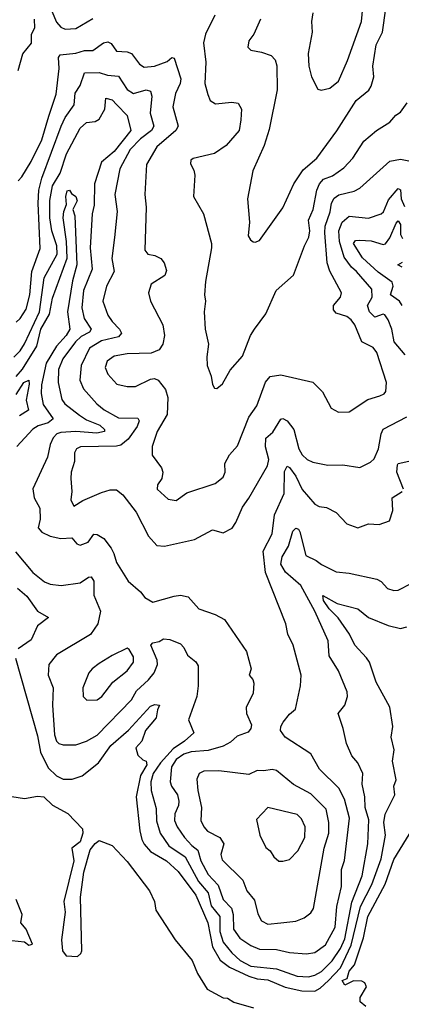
# Model space of a CAD drawing. Extents: x 1268547 to 1425625, y 515768 to 616754.
# Tile 396 of 507: x 1347492 to 1349279, y 601514 to 606123. Entities that reach past the tile are written whole.
import ezdxf

# ---------------------------------------------------------------- set-up
doc = ezdxf.new("R2010")
doc.units = 0

msp = doc.modelspace()

# ---------------------------------------------------------------- linework, layer by layer
at = {"layer": '0CON10XD'}
for points in [[(1348865.6, 606155), (1348858.9, 606115), (1348861.9, 606065), (1348843.5, 605965), (1348845.6, 605905), (1348858, 605855), (1348887.7, 605797.7), (1348903.9, 605793.9), (1348945, 605802.5), (1348985.5, 605835), (1349027.5, 605932.5), (1349093.7, 606115), (1349112.3, 606315)], [(1347625, 606204.4), (1347665, 606110.9), (1347685, 606088.2), (1347705, 606078.9), (1347755, 606081.2), (1347835, 606129.1)], [(1348620.5, 606125), (1348588.6, 606055), (1348565.7, 606024.3), (1348560, 605995), (1348575, 605980), (1348625, 605971.4), (1348670, 605955), (1348688.9, 605935), (1348697, 605907), (1348698.7, 605795), (1348660.4, 605609.6), (1348637.7, 605535), (1348583.8, 605415), (1348559.1, 605285), (1348568.5, 605175), (1348561.4, 605111.4), (1348572.3, 605092.3), (1348585, 605083.8), (1348595, 605081.2), (1348615, 605088.8), (1348725, 605242.5), (1348775.9, 605354.1), (1348820.4, 605419.6), (1348883.8, 605475), (1348977.5, 605602.5), (1349068.5, 605745), (1349126.7, 605793.3), (1349138, 605812), (1349150.9, 605855), (1349146.7, 605905), (1349161.9, 606005), (1349191.3, 606065), (1349206.3, 606175)], [(1347484.6, 605885.4), (1347506.4, 605963.6), (1347546.6, 606013.4), (1347547.3, 606055), (1347563.3, 606085), (1347560.8, 606125)], [(1348406.7, 606145), (1348362, 606055), (1348352.4, 606015), (1348364.1, 605925), (1348358.9, 605825), (1348373, 605773), (1348384, 605745), (1348409.3, 605729.3), (1348486.4, 605736.4), (1348515, 605732), (1348530.6, 605705), (1348528.2, 605655)], [(1347485, 605368.8), (1347502.6, 605387.4), (1347545, 605458.9), (1347595, 605561.2), (1347628.6, 605671.4), (1347663.5, 605775), (1347676.5, 605895), (1347673.5, 605946.5), (1347681.5, 605958.5), (1347755, 605966), (1347795, 605979.3), (1347835, 605979.7), (1347885, 606014.1), (1347905, 606020), (1347921.2, 606011.2), (1347946.1, 605976.1), (1347995, 605972.9), (1348015, 605965.5), (1348053.5, 605915), (1348075, 605900.4), (1348123.8, 605905), (1348182.7, 605927.3), (1348205, 605945.7), (1348215, 605943.8), (1348246, 605846), (1348243.1, 605825), (1348222, 605778), (1348210, 605715), (1348234.5, 605625), (1348223.8, 605605), (1348135, 605528.5), (1348085.4, 605445), (1348077.7, 605305), (1348084, 605245), (1348078.6, 605045), (1348092.5, 605025), (1348125, 605019.2), (1348153.3, 605005), (1348168.8, 604985), (1348179.5, 604949.5), (1348171.2, 604925), (1348108, 604885), (1348096, 604845), (1348104.2, 604805), (1348162.7, 604695), (1348169.5, 604645), (1348162.8, 604605), (1348145, 604577.8), (1348107.5, 604562.5), (1347995, 604559.7), (1347935, 604547.8), (1347901.1, 604525), (1347891.8, 604495), (1347904.1, 604464.1), (1347946.3, 604416.3), (1347995.8, 604405.8), (1348035, 604405.5), (1348105, 604440.5), (1348124, 604444), (1348140.5, 604435), (1348175, 604392.5), (1348185.3, 604355), (1348183.1, 604275), (1348135.3, 604195), (1348112, 604125), (1348112.3, 604085), (1348156.4, 604025), (1348162.5, 604005), (1348158.1, 603975), (1348137.5, 603945), (1348135.7, 603925), (1348188.1, 603878.1), (1348225, 603872.1), (1348275, 603908.8), (1348408.2, 603951.8), (1348445, 603982.2), (1348454.6, 604005), (1348452.1, 604045), (1348475, 604085.6), (1348512, 604128), (1348565, 604262), (1348602.1, 604315), (1348642.9, 604427.1), (1348665, 604452.1), (1348715, 604460.9), (1348865, 604426.8), (1348910.6, 604380.6), (1348950.6, 604305), (1348986, 604286), (1349035, 604287.9), (1349121.9, 604345), (1349178.3, 604361.7), (1349198.8, 604371.2), (1349207.5, 604382.5), (1349210.4, 604425), (1349165, 604565.8), (1349148.1, 604588.1), (1349094.7, 604615), (1349061.4, 604695), (1349045, 604718.8), (1349025, 604733.4), (1348975, 604750), (1348962.5, 604765), (1348962, 604785), (1348995, 604823.8), (1348999.4, 604845), (1348945.2, 604945.2), (1348932, 604985), (1348920.5, 605125), (1348923.5, 605156.5), (1348946.2, 605223.8), (1348951.7, 605265), (1348965, 605287.5), (1348986.5, 605303.5), (1349059, 605321), (1349085, 605333.8), (1349225, 605461.6), (1349275, 605470.6), (1349338, 605458)], [(1347475, 604707.5), (1347495, 604724.4), (1347521.7, 604768.3), (1347540, 604835), (1347549.3, 604945), (1347587.7, 605052.3), (1347578.1, 605265), (1347581.5, 605325), (1347595, 605381.1), (1347685.8, 605625), (1347704.9, 605665.1), (1347747.5, 605725), (1347751.4, 605778.6), (1347775.8, 605815), (1347795, 605874.5), (1347865, 605876.5), (1347903.4, 605863.4), (1347955, 605858.2), (1347995, 605796.1), (1348025, 605777.6), (1348085, 605794.7), (1348105, 605789.2), (1348111.7, 605765), (1348103.4, 605685), (1348120.5, 605625), (1348110, 605605), (1348057.3, 605565), (1348009.5, 605515), (1347960.9, 605425), (1347938.2, 605305), (1347949.1, 605225), (1347935.8, 605104.2), (1347924.2, 605005), (1347934.7, 604945), (1347898.8, 604875), (1347882, 604805), (1347905, 604740), (1347925, 604710), (1347960, 604675), (1347969.4, 604655), (1347955, 604638.8), (1347875, 604619.7), (1347819.5, 604585), (1347779.8, 604505), (1347773.3, 604435), (1347791.6, 604395), (1347853.1, 604325), (1347887, 604297), (1347955, 604259.4), (1348045, 604257.2), (1348051.8, 604245), (1348041.9, 604218.1), (1348000, 604160), (1347965, 604132), (1347945, 604126.9), (1347776.7, 604123.3), (1347758.1, 604115), (1347749.2, 604095), (1347749.2, 604055), (1347733.2, 604005), (1347730.8, 603975), (1347735.8, 603915), (1347731.5, 603875), (1347745, 603846.2), (1347787.6, 603872.4), (1347875, 603910.6), (1347915, 603922.5), (1347945, 603922), (1347975, 603899.2), (1348037.7, 603817.7), (1348095, 603706), (1348135, 603661.4), (1348170.7, 603659.3), (1348310.9, 603689.1), (1348394.3, 603735.7), (1348445, 603720.8), (1348487.4, 603742.6), (1348505, 603769.2), (1348535, 603840.8), (1348566, 603884), (1348653.3, 604035), (1348658.4, 604065), (1348643.2, 604123.2), (1348645.5, 604164.5), (1348678, 604192), (1348715, 604253.1), (1348725, 604255.6), (1348745, 604246), (1348776.2, 604205), (1348800, 604115), (1348815.6, 604085.6), (1348838.1, 604065), (1348865, 604052.5), (1348935, 604037.7), (1349005, 604040), (1349085, 604026.7), (1349135, 604052.2), (1349152.4, 604067.6), (1349172.3, 604115), (1349185.3, 604184.7), (1349195, 604205.7), (1349305, 604264.7)], [(1347465, 604544), (1347495, 604573.4), (1347515, 604605.4), (1347584.6, 604755), (1347607.3, 604915), (1347667.5, 605025), (1347665.4, 605065), (1347643.2, 605135), (1347632.7, 605195), (1347633.6, 605276.4), (1347645.2, 605344.8), (1347680.9, 605405), (1347710.8, 605495), (1347775, 605615.6), (1347805, 605642.2), (1347845, 605646.9), (1347865, 605656.8), (1347891, 605705), (1347895, 605756), (1347925, 605748.5), (1347946.5, 605725), (1347995.3, 605675), (1348012.4, 605605), (1347935, 605505.5), (1347875, 605455.9), (1347841.9, 605355), (1347840.7, 605255), (1347830.8, 605215), (1347822.7, 605055), (1347830.8, 604955), (1347791.6, 604855), (1347783, 604775), (1347794.2, 604725), (1347827, 604675), (1347819.5, 604660.5), (1347779.6, 604640.4), (1347753.2, 604615), (1347694.8, 604535), (1347674.3, 604485), (1347673, 604425), (1347689.4, 604345), (1347703.1, 604325), (1347771.4, 604271.4), (1347805, 604250.2), (1347866.7, 604225), (1347890, 604205), (1347888.9, 604195), (1347853.1, 604186.9), (1347755, 604195.1), (1347685, 604191.3), (1347665.9, 604184.1), (1347649.1, 604165), (1347634.2, 604135), (1347622.3, 604075), (1347553.1, 603926.9), (1347560.5, 603885), (1347586.9, 603836.9), (1347587.6, 603785), (1347578.4, 603745), (1347595, 603724.7), (1347635, 603705.9), (1347685, 603693.8), (1347736.9, 603696.9), (1347760, 603670), (1347775, 603663.3), (1347813, 603677), (1347840, 603715), (1347855, 603712.5), (1347886.7, 603695), (1347919.9, 603649.9), (1347933.4, 603625), (1347945, 603582), (1347999.6, 603495), (1348057.8, 603445), (1348078.8, 603418.8), (1348115, 603396.9), (1348215.4, 603424.6), (1348245, 603429.5), (1348281.7, 603421.7), (1348331.2, 603365), (1348408.3, 603338.3), (1348452, 603315), (1348554.3, 603165), (1348575.8, 603085), (1348567.5, 603055), (1348584.2, 603034.2), (1348587.9, 603017.9), (1348585, 602970), (1348553.3, 602903.3), (1348553.8, 602875), (1348577.5, 602822.5), (1348574.5, 602805.5), (1348561.8, 602788.2), (1348510.6, 602769.4), (1348478.7, 602741.3), (1348445, 602722.5), (1348375, 602702.4), (1348295, 602696.1), (1348260.5, 602685), (1348225, 602659.4), (1348202.8, 602625), (1348196.3, 602555), (1348202.9, 602535), (1348231.2, 602495), (1348237.7, 602465), (1348235.8, 602445), (1348218.9, 602405), (1348217.3, 602375), (1348229.7, 602345), (1348263.8, 602295), (1348298.1, 602258.1), (1348326.7, 602235), (1348340.2, 602185), (1348375, 602121.3), (1348422.1, 602072.1), (1348444.8, 602005), (1348484, 601964), (1348492.2, 601935), (1348494, 601865), (1348523.2, 601823.2), (1348575, 601789.3), (1348615, 601772.8), (1348695, 601771.2), (1348755, 601756.8), (1348835, 601749.6), (1348875, 601756.6), (1348925, 601792.7), (1348969.1, 601875), (1348977.9, 601972.1), (1349000, 602065), (1348999.6, 602145), (1349012.8, 602187.2), (1349037.4, 602385), (1349014.1, 602474.1), (1348986.7, 602525), (1348895.5, 602615), (1348855.9, 602685.9), (1348736.2, 602765), (1348714, 602795), (1348715.4, 602815), (1348725.5, 602835), (1348755, 602871.9), (1348784.6, 602895.4), (1348807.5, 603005), (1348810, 603055), (1348772.2, 603195), (1348747.4, 603247.4), (1348737.9, 603295), (1348642.8, 603535), (1348633.1, 603635), (1348675, 603716), (1348685.2, 603805), (1348730.5, 603905), (1348732.4, 604007.6)], [(1348528.2, 605655), (1348519.2, 605605), (1348459.4, 605535), (1348405, 605496.7), (1348305, 605473.3), (1348293.3, 605465), (1348291.7, 605448.3), (1348308.1, 605418.1), (1348312.9, 605395), (1348306, 605295), (1348353.3, 605215), (1348390, 605075), (1348390.9, 605055), (1348361.7, 604898.3), (1348357.7, 604835), (1348362.5, 604805), (1348355.5, 604755), (1348360.3, 604675), (1348376.2, 604605), (1348368.8, 604545), (1348370.8, 604505), (1348389.2, 604455), (1348394.3, 604415), (1348405, 604398.8), (1348415, 604396.2), (1348441.7, 604418.3), (1348477.4, 604482.6), (1348535, 604547.5), (1348572.9, 604645), (1348592.5, 604675), (1348645, 604745.7), (1348692.5, 604855), (1348775, 604927.5), (1348825.9, 605065), (1348847, 605105), (1348850.5, 605135), (1348844.8, 605185), (1348866.8, 605235), (1348883.3, 605325), (1348896.7, 605355), (1348915, 605375.9), (1348957.1, 605392.9), (1349010.6, 605429.4), (1349052.2, 605475), (1349103.5, 605555), (1349162.5, 605605), (1349225, 605642.9), (1349253.7, 605676.3), (1349275, 605690), (1349306.4, 605733.6)], [(1347475, 604453.5), (1347505, 604486.6), (1347572.5, 604595), (1347590.5, 604675), (1347632.2, 604745), (1347645, 604819.5), (1347713.7, 605006.3), (1347712, 605085), (1347695.8, 605195), (1347698.9, 605225), (1347711.7, 605258.3), (1347708.1, 605295), (1347715, 605321.9), (1347725.8, 605325.8), (1347735, 605309.2), (1347755.4, 605295.4), (1347761.5, 605275), (1347741.2, 605235), (1347750, 605205), (1347760.3, 604975), (1347739.9, 604900.1), (1347716, 604756), (1347726.1, 604675), (1347710.2, 604645), (1347664.9, 604595.1), (1347616.7, 604515), (1347594.5, 604414.5), (1347593, 604373), (1347602.2, 604322.2), (1347648.9, 604255), (1347625, 604236.6), (1347578.4, 604221.6), (1347554, 604206), (1347478.8, 604125)], [(1349296.7, 604555), (1349245.9, 604615), (1349235.2, 604675.2), (1349218.4, 604718.4), (1349202.2, 604742.2), (1349195, 604744.5), (1349155, 604730), (1349130.8, 604755), (1349121.8, 604785), (1349142.7, 604825), (1349141.7, 604861.7), (1349070.2, 604945), (1349046.1, 604965), (1349012, 605012), (1348989.2, 605085), (1348986.3, 605135), (1349001.7, 605175), (1349035, 605202.8), (1349125, 605194.7), (1349185.3, 605214.7), (1349195.9, 605224.1), (1349220.1, 605279.9), (1349265, 605332.5), (1349276, 605326), (1349278.5, 605285), (1349295, 605248.5)], [(1349282.8, 604785), (1349270.8, 604805), (1349229.5, 604835), (1349241.9, 604875), (1349237.1, 604895), (1349170.8, 604940.9), (1349097.8, 605007.8), (1349056.1, 605075), (1349065, 605088.8), (1349085, 605090.7), (1349138.7, 605088.7), (1349195, 605071.1), (1349205, 605074.1), (1349225, 605101.5), (1349255, 605170), (1349265, 605180.9), (1349275.2, 605165), (1349275, 605117.5), (1349285, 605099.4)], [(1349284, 604964), (1349263.8, 604975), (1349285, 604988)], [(1347475, 604369), (1347511.8, 604425), (1347535.3, 604435.3), (1347537.1, 604417.1), (1347521.9, 604341.9), (1347533.1, 604295), (1347491.6, 604268.4)], [(1349290, 603925), (1349259.2, 604005), (1349260.8, 604039.2), (1349265, 604045.6), (1349313.9, 604056.1)], [(1348732.4, 604007.6), (1348745, 604032.9), (1348755, 604026.7), (1348785, 603986.2), (1348815, 603924.4), (1348874.5, 603855), (1348895, 603844.5), (1348929.7, 603839.7), (1348975, 603816.9), (1349025, 603762.7), (1349075.5, 603744.5), (1349125, 603763.1), (1349175, 603760.8), (1349223.5, 603776.5), (1349239.6, 603825), (1349236.7, 603885), (1349284.2, 603915)], [(1347472.5, 603632.5), (1347553.5, 603535), (1347608.8, 603491.2), (1347635, 603480.6), (1347685.9, 603474.1), (1347775, 603487.5), (1347815, 603514.2), (1347826.7, 603515), (1347838.8, 603495), (1347839.1, 603429.1), (1347870.4, 603355), (1347857.9, 603295), (1347824.2, 603245.8), (1347665, 603149.6), (1347628.5, 603105), (1347625.5, 603055), (1347648.5, 602995), (1347645.9, 602914.1), (1347654.8, 602775), (1347665, 602745.7), (1347675, 602735.5), (1347695, 602727.9), (1347755, 602728.2), (1347805, 602745.4), (1347855, 602773.9), (1348015, 602939.2), (1348039, 602981), (1348095, 603032.7), (1348121.6, 603065), (1348136.9, 603105), (1348135.2, 603125), (1348105.5, 603195), (1348115, 603205.5), (1348145, 603212.2), (1348165.3, 603224.7), (1348195, 603221.9), (1348245, 603201.7), (1348260.2, 603185), (1348278.2, 603148.2), (1348317.6, 603117.6), (1348328.5, 603098.5), (1348327.9, 603005), (1348321.2, 602955), (1348282.7, 602845), (1348307.5, 602785), (1348264.3, 602745), (1348210.3, 602709.7), (1348150.8, 602645), (1348116.4, 602595), (1348106.1, 602555), (1348108.2, 602515), (1348130.9, 602430.9), (1348133.1, 602373.1), (1348149.5, 602315), (1348190.3, 602255), (1348266.4, 602205), (1348329.3, 602089.3), (1348375.3, 602035.3), (1348388.5, 601975), (1348428.8, 601925), (1348429.9, 601855), (1348445.4, 601805.4), (1348485, 601755.3), (1348525, 601719.3), (1348575, 601692.7), (1348695, 601679.3), (1348792, 601645), (1348845, 601642.7), (1348875, 601650.7), (1348905, 601667.8), (1348955, 601717.6), (1348994.6, 601775), (1349015, 601821.1), (1349048.4, 601991.6), (1349096.7, 602115), (1349123.3, 602265), (1349127, 602377), (1349110, 602435), (1349107.8, 602485), (1349095.4, 602545), (1349098.8, 602595), (1349075, 602643.8), (1349047.6, 602677.6), (1349022.5, 602735), (1349007.8, 602805), (1348983.3, 602875), (1349015.6, 602915), (1349026.7, 602955), (1349026.2, 602976.2), (1348984.7, 603074.7), (1348941.9, 603145), (1348936.9, 603215), (1348875, 603354.4), (1348809.5, 603475), (1348736.7, 603536.7), (1348715.5, 603575), (1348721.8, 603608.2), (1348751.7, 603658.3), (1348771.1, 603728.9), (1348785, 603742.2), (1348797.9, 603737.9), (1348804.4, 603725), (1348832.2, 603615), (1348881.4, 603591.4), (1348905, 603573.1), (1348975, 603537.8), (1349035, 603532.7), (1349165, 603504.4), (1349185, 603493.1), (1349215, 603460.6), (1349245, 603450.6), (1349265, 603453.1), (1349325, 603484.5)], [(1347482.3, 603462.3), (1347525.5, 603425), (1347575.6, 603355), (1347626.2, 603325), (1347575, 603286), (1347545, 603220), (1347485, 603178.5)], [(1347472.7, 603135), (1347575, 602770), (1347589.3, 602695), (1347625, 602621.2), (1347665, 602582.8), (1347695, 602567.5), (1347737.8, 602567.8), (1347785, 602583.2), (1347861.4, 602645), (1347919.2, 602725), (1348002.2, 602797.8), (1348105, 602909.2), (1348125, 602917.7), (1348146.7, 602915), (1348136.8, 602893.2), (1348131.4, 602855), (1348081.5, 602795), (1348064.8, 602745), (1348036.7, 602715), (1348045, 602680.6), (1348069.1, 602659.1), (1348085, 602652.5), (1348087.7, 602635), (1348058.3, 602585), (1348037.1, 602485), (1348055, 602326.2), (1348064.8, 602285), (1348075, 602263.5), (1348105, 602228.7), (1348179.5, 602185), (1348234.9, 602134.9), (1348317.2, 602025), (1348373.8, 601895), (1348395, 601782.9), (1348431, 601721), (1348475, 601688.4), (1348565, 601646), (1348605, 601633.5), (1348655, 601628.1), (1348735, 601593.6), (1348812.8, 601577.2), (1348875, 601576), (1348900, 601590), (1348938.4, 601625), (1348994.1, 601685), (1349045, 601790.8), (1349088.4, 601971.6), (1349142, 602075), (1349185.1, 602195), (1349205.2, 602305.2), (1349198.1, 602365), (1349204.1, 602404.1), (1349249.6, 602495), (1349244.6, 602535), (1349255.9, 602565), (1349237.9, 602652.1), (1349245.4, 602705), (1349231.8, 602765), (1349240, 602815), (1349225.4, 602905), (1349161.3, 603021.3), (1349130.2, 603115), (1349116.5, 603136.5), (1349062.5, 603195), (1349036.9, 603246.9), (1348983.6, 603323.6), (1348942, 603365), (1348915.5, 603405), (1348912.1, 603427.9), (1348979.7, 603389.7), (1349075, 603365.4), (1349125.2, 603325.3), (1349217.4, 603287.4), (1349275, 603273.5), (1349305, 603281.1)], [(1347807, 602937), (1347855, 602940), (1347877.1, 602955), (1347928.5, 603021.5), (1347995, 603075.6), (1348025.6, 603115), (1348025, 603140), (1348005, 603174.2), (1347995, 603180.8), (1347925, 603147.5), (1347865, 603110), (1347831.4, 603085), (1347815.6, 603065), (1347788.5, 602995), (1347790, 602955), (1347807, 602937)], [(1348655, 601889.2), (1348715, 601894.6), (1348785, 601903.6), (1348825, 601918.5), (1348855, 601942.2), (1348867.7, 601962.3), (1348918.3, 602245), (1348940.4, 602315), (1348940.6, 602365), (1348927.3, 602427.3), (1348855, 602499.2), (1348775, 602543.5), (1348695, 602609.2), (1348675, 602613.8), (1348635, 602606.5), (1348605, 602608.1), (1348565, 602590.4), (1348425, 602607.2), (1348354.8, 602605.2), (1348333.3, 602595), (1348322.4, 602567.6), (1348325.8, 602515), (1348342.9, 602435), (1348340.9, 602375), (1348354.5, 602345), (1348371.5, 602325), (1348428.9, 602295), (1348447.5, 602265), (1348434.7, 602215), (1348440.1, 602190.1), (1348537.9, 602095), (1348556.5, 602045), (1348591.3, 602001.3), (1348607.6, 601937.6), (1348624.4, 601905), (1348655, 601889.2)], [(1347455, 602487.1), (1347515, 602477.5), (1347575, 602488.9), (1347605, 602485.6), (1347645, 602445.6), (1347717.4, 602407.4), (1347785.9, 602335.9), (1347788, 602315), (1347775.9, 602274.1), (1347735.6, 602245), (1347745.3, 602185), (1347699.2, 601995), (1347704.6, 601945), (1347687.2, 601815), (1347691.9, 601765), (1347710.1, 601740.1), (1347762.2, 601737.8), (1347778.2, 601751.8), (1347782.7, 601765), (1347776.5, 602015), (1347792.2, 602132.2), (1347822.8, 602237.2), (1347845, 602267.1), (1347865, 602281.2), (1347925, 602258), (1347995, 602182), (1348100, 602045), (1348123.8, 601995), (1348130, 601955), (1348219.6, 601815), (1348299.7, 601719.7), (1348325, 601658.6), (1348370, 601585), (1348445, 601543.8), (1348465, 601542.5), (1348494.4, 601524.4), (1348587.2, 601497.2)], [(1348725, 602183.8), (1348755, 602192), (1348795, 602232), (1348827.1, 602295), (1348829.2, 602345), (1348812.6, 602382.6), (1348792, 602402), (1348655, 602435.5), (1348600.7, 602379.3), (1348616, 602305), (1348645, 602247.5), (1348665, 602232.5), (1348682, 602205), (1348705, 602183.8), (1348725, 602183.8)], [(1349112.9, 601502.9), (1349087.3, 601525), (1349086.9, 601545), (1349116.5, 601595), (1349108, 601615), (1349095, 601622.5), (1349055, 601624.3), (1349015, 601604.2), (1349002.9, 601625), (1349025.8, 601634.2), (1349035, 601669.4), (1349060.9, 601699.1), (1349102, 601825), (1349122, 601925), (1349203.3, 602076.7), (1349245, 602191.9), (1349332.9, 602337.1)], [(1347455, 601812.9), (1347515, 601806.7), (1347535, 601790), (1347552.5, 601795), (1347522.5, 601865), (1347497.5, 601895), (1347503.3, 601935), (1347476.2, 602005)]]:
    msp.add_lwpolyline(points, dxfattribs=at)

doc.saveas('drawing.dxf')
